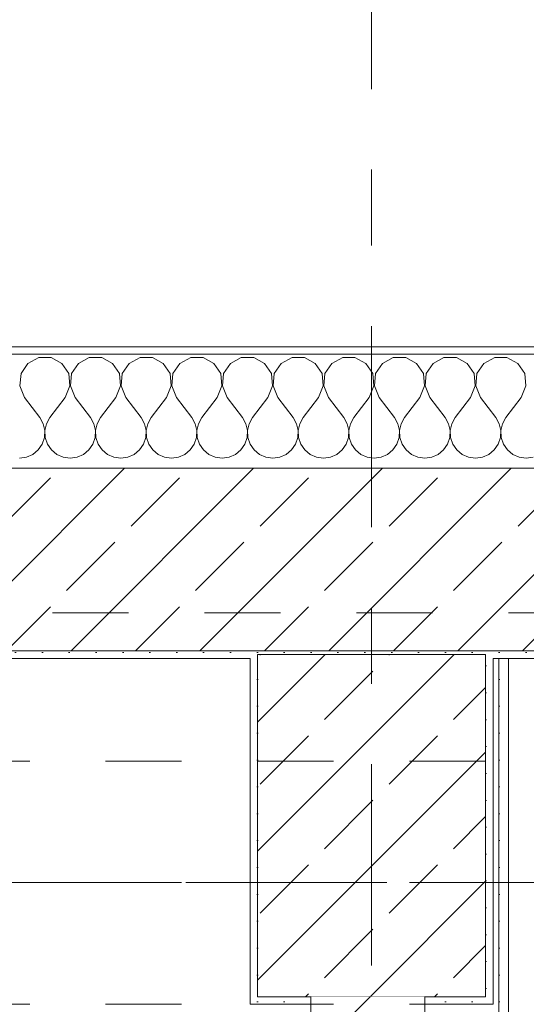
# Model space of a CAD drawing. Header units: metres. Extents: x -3.6 to 90.7, y -11.1 to 18.
# Tile 299 of 656: x 25.267 to 25.934, y 12.99 to 14.285. Entities that reach past the tile are written whole.
import ezdxf

# ---------------------------------------------------------------- set-up
doc = ezdxf.new("R2010")
doc.units = ezdxf.units.M
doc.header["$MEASUREMENT"] = 0
for name, pattern in [('Achse', [0.2, 0.1, -0.05, 0, -0.05]), ('Strichlinie doppelt', [0.546806, 0.264583, -0.105833, 0.070556, -0.105833]), ('Untersicht', [0.1, 0.075, -0.025]), ('Wipeout_Contour', [1, 0, -1])]:
    doc.linetypes.add(name, pattern=pattern)
for name, color, linetype in [('152 - Bemaßung_ Beschriftung.Ausbau', 7, 'Continuous'), ('451 - Universal.Achsen Raster', 7, 'Continuous'), ('603 - Struktur.Bodenplatte_ Decke Roh', 7, 'Continuous'), ('604 - Struktur.Wand Aussen', 7, 'Continuous'), ('605 - Struktur.Wand Innen', 7, 'Continuous'), ('607 - Struktur.Stütze', 7, 'Continuous'), ('608 - Struktur.Träger', 7, 'Continuous'), ('650 - Abdeckung.Fußboden Aufbau', 7, 'Continuous'), ('Neubau_606 - Struktur.Wand Innen Ausbau', 7, 'Continuous'), ('Neubau_653 - Abdeckung.TB Verkofferung', 7, 'Continuous')]:
    doc.layers.add(name, color=color, linetype=linetype)
doc.styles.add('ERSTELLTER_STIL_2', font='txt')
doc.dimstyles.new('ERSTELLTER_STIL__3', dxfattribs={"dimtxt": 0.1, "dimasz": 0.0532, "dimexe": 0.18, "dimexo": 0.0625, "dimgap": 0, "dimtad": 1, "dimtih": 1, "dimtoh": 1, "dimzin": 0, "dimdsep": 46, "dimtxsty": 'ERSTELLTER_STIL_2', "dimblk": 'ARROWHEAD_2', "dimblk1": 'ARROWHEAD_2', "dimblk2": 'ARROWHEAD_2', "dimcen": 0.09, "dimse1": 1, "dimse2": 1, "dimclrd": 7, "dimclre": 7, "dimclrt": 7, "dimazin": 0, "dimtfac": 1, "dimtdec": 4, "dimtmove": 0, "dimatfit": 3, "dimfxl": 1, "dimtolj": 1, "dimtzin": 0, "dimarcsym": 0})
pattern_1 = [(45, (0, 0), (-0.0848528, 0.0848528), []), (45, (-0.04243, 0.04243), (-0.0848528, 0.0848528), [0.09, -0.03])]
pattern_2 = [(45, (0, 0), (-0.01767767, 0.01767767), [0, -0.025])]

# ---------------------------------------------------------------- blocks, each defined once
blk = doc.blocks.new('*X21')
at = {"layer": '604 - Struktur.Wand Aussen', "color": 7, "linetype": 'Continuous', "lineweight": 5}
for p, q in [((25.2776, 13.833), (25.2686, 13.8195)), ((25.2919, 13.8407), (25.2776, 13.833)), ((25.3081, 13.8407), (25.2919, 13.8407)), ((25.3224, 13.833), (25.3081, 13.8407)), ((25.3314, 13.8195), (25.3224, 13.833)), ((25.3442, 13.833), (25.3352, 13.8195)), ((25.3585, 13.8407), (25.3442, 13.833)), ((25.3748, 13.8407), (25.3585, 13.8407)), ((25.3891, 13.833), (25.3748, 13.8407)), ((25.3981, 13.8195), (25.3891, 13.833)), ((25.4109, 13.833), (25.4019, 13.8195)), ((25.4252, 13.8407), (25.4109, 13.833)), ((25.4415, 13.8407), (25.4252, 13.8407)), ((25.4558, 13.833), (25.4415, 13.8407)), ((25.4648, 13.8195), (25.4558, 13.833)), ((25.4776, 13.833), (25.4686, 13.8195)), ((25.4919, 13.8407), (25.4776, 13.833)), ((25.5081, 13.8407), (25.4919, 13.8407)), ((25.5224, 13.833), (25.5081, 13.8407)), ((25.5314, 13.8195), (25.5224, 13.833)), ((25.5442, 13.833), (25.5352, 13.8195)), ((25.5585, 13.8407), (25.5442, 13.833)), ((25.5748, 13.8407), (25.5585, 13.8407)), ((25.5891, 13.833), (25.5748, 13.8407)), ((25.5981, 13.8195), (25.5891, 13.833)), ((25.6109, 13.833), (25.6019, 13.8195)), ((25.6252, 13.8407), (25.6109, 13.833)), ((25.6415, 13.8407), (25.6252, 13.8407)), ((25.6558, 13.833), (25.6415, 13.8407)), ((25.6648, 13.8195), (25.6558, 13.833)), ((25.6776, 13.833), (25.6686, 13.8195)), ((25.6919, 13.8407), (25.6776, 13.833)), ((25.7081, 13.8407), (25.6919, 13.8407)), ((25.7224, 13.833), (25.7081, 13.8407)), ((25.7314, 13.8195), (25.7224, 13.833)), ((25.7442, 13.833), (25.7352, 13.8195)), ((25.7585, 13.8407), (25.7442, 13.833)), ((25.7748, 13.8407), (25.7585, 13.8407)), ((25.7891, 13.833), (25.7748, 13.8407)), ((25.7981, 13.8195), (25.7891, 13.833)), ((25.8109, 13.833), (25.8019, 13.8195)), ((25.8252, 13.8407), (25.8109, 13.833)), ((25.8415, 13.8407), (25.8252, 13.8407)), ((25.8558, 13.833), (25.8415, 13.8407)), ((25.8648, 13.8195), (25.8558, 13.833)), ((25.8776, 13.833), (25.8686, 13.8195)), ((25.8919, 13.8407), (25.8776, 13.833)), ((25.9081, 13.8407), (25.8919, 13.8407)), ((25.9224, 13.833), (25.9081, 13.8407)), ((25.9314, 13.8195), (25.9224, 13.833)), ((25.2686, 13.8195), (25.267, 13.8033)), ((25.333, 13.8033), (25.3314, 13.8195)), ((25.3352, 13.8195), (25.3337, 13.8033)), ((25.3996, 13.8033), (25.3981, 13.8195)), ((25.4019, 13.8195), (25.4004, 13.8033)), ((25.4663, 13.8033), (25.4648, 13.8195)), ((25.4686, 13.8195), (25.467, 13.8033)), ((25.533, 13.8033), (25.5314, 13.8195)), ((25.5352, 13.8195), (25.5337, 13.8033)), ((25.5996, 13.8033), (25.5981, 13.8195)), ((25.6019, 13.8195), (25.6004, 13.8033)), ((25.6663, 13.8033), (25.6648, 13.8195)), ((25.6686, 13.8195), (25.667, 13.8033)), ((25.733, 13.8033), (25.7314, 13.8195)), ((25.7352, 13.8195), (25.7337, 13.8033)), ((25.7996, 13.8033), (25.7981, 13.8195)), ((25.8019, 13.8195), (25.8004, 13.8033)), ((25.8663, 13.8033), (25.8648, 13.8195)), ((25.8686, 13.8195), (25.867, 13.8033)), ((25.933, 13.8033), (25.9314, 13.8195)), ((25.267, 13.8033), (25.2733, 13.7883)), ((25.3267, 13.7883), (25.333, 13.8033)), ((25.3337, 13.8033), (25.34, 13.7883)), ((25.3933, 13.7883), (25.3996, 13.8033)), ((25.4004, 13.8033), (25.4067, 13.7883)), ((25.46, 13.7883), (25.4663, 13.8033)), ((25.467, 13.8033), (25.4733, 13.7883)), ((25.5267, 13.7883), (25.533, 13.8033)), ((25.5337, 13.8033), (25.54, 13.7883)), ((25.5933, 13.7883), (25.5996, 13.8033)), ((25.6004, 13.8033), (25.6067, 13.7883)), ((25.66, 13.7883), (25.6663, 13.8033)), ((25.667, 13.8033), (25.6733, 13.7883)), ((25.7267, 13.7883), (25.733, 13.8033)), ((25.7337, 13.8033), (25.74, 13.7883)), ((25.7933, 13.7883), (25.7996, 13.8033)), ((25.8004, 13.8033), (25.8067, 13.7883)), ((25.86, 13.7883), (25.8663, 13.8033)), ((25.867, 13.8033), (25.8733, 13.7883)), ((25.9267, 13.7883), (25.933, 13.8033)), ((25.2733, 13.7883), (25.2933, 13.7617)), ((25.3267, 13.7883), (25.3067, 13.7617)), ((25.34, 13.7883), (25.36, 13.7617)), ((25.3933, 13.7883), (25.3733, 13.7617)), ((25.4067, 13.7883), (25.4267, 13.7617)), ((25.46, 13.7883), (25.44, 13.7617)), ((25.4733, 13.7883), (25.4933, 13.7617)), ((25.5267, 13.7883), (25.5067, 13.7617)), ((25.54, 13.7883), (25.56, 13.7617)), ((25.5933, 13.7883), (25.5733, 13.7617)), ((25.6067, 13.7883), (25.6267, 13.7617)), ((25.66, 13.7883), (25.64, 13.7617)), ((25.6733, 13.7883), (25.6933, 13.7617)), ((25.7267, 13.7883), (25.7067, 13.7617)), ((25.74, 13.7883), (25.76, 13.7617)), ((25.7933, 13.7883), (25.7733, 13.7617)), ((25.8067, 13.7883), (25.8267, 13.7617)), ((25.86, 13.7883), (25.84, 13.7617)), ((25.8733, 13.7883), (25.8933, 13.7617)), ((25.9267, 13.7883), (25.9067, 13.7617)), ((25.2978, 13.7536), (25.2933, 13.7617)), ((25.3067, 13.7617), (25.3022, 13.7536)), ((25.3645, 13.7536), (25.36, 13.7617)), ((25.3733, 13.7617), (25.3689, 13.7536)), ((25.4311, 13.7536), (25.4267, 13.7617)), ((25.44, 13.7617), (25.4355, 13.7536)), ((25.4978, 13.7536), (25.4933, 13.7617)), ((25.5067, 13.7617), (25.5022, 13.7536)), ((25.5645, 13.7536), (25.56, 13.7617)), ((25.5733, 13.7617), (25.5689, 13.7536)), ((25.6311, 13.7536), (25.6267, 13.7617)), ((25.64, 13.7617), (25.6355, 13.7536)), ((25.6978, 13.7536), (25.6933, 13.7617)), ((25.7067, 13.7617), (25.7022, 13.7536)), ((25.7645, 13.7536), (25.76, 13.7617)), ((25.7733, 13.7617), (25.7689, 13.7536)), ((25.8311, 13.7536), (25.8267, 13.7617)), ((25.84, 13.7617), (25.8355, 13.7536)), ((25.8978, 13.7536), (25.8933, 13.7617)), ((25.9067, 13.7617), (25.9022, 13.7536)), ((25.2999, 13.7447), (25.2978, 13.7536)), ((25.2994, 13.7355), (25.2999, 13.7447)), ((25.3022, 13.7536), (25.3001, 13.7447)), ((25.3001, 13.7447), (25.3006, 13.7355)), ((25.3665, 13.7447), (25.3645, 13.7536)), ((25.3661, 13.7355), (25.3665, 13.7447)), ((25.3689, 13.7536), (25.3668, 13.7447)), ((25.3668, 13.7447), (25.3672, 13.7355)), ((25.4332, 13.7447), (25.4311, 13.7536)), ((25.4328, 13.7355), (25.4332, 13.7447)), ((25.4355, 13.7536), (25.4335, 13.7447)), ((25.4335, 13.7447), (25.4339, 13.7355)), ((25.4999, 13.7447), (25.4978, 13.7536)), ((25.4994, 13.7355), (25.4999, 13.7447)), ((25.5022, 13.7536), (25.5001, 13.7447)), ((25.5001, 13.7447), (25.5006, 13.7355)), ((25.5665, 13.7447), (25.5645, 13.7536)), ((25.5661, 13.7355), (25.5665, 13.7447)), ((25.5689, 13.7536), (25.5668, 13.7447)), ((25.5668, 13.7447), (25.5672, 13.7355)), ((25.6332, 13.7447), (25.6311, 13.7536)), ((25.6328, 13.7355), (25.6332, 13.7447)), ((25.6355, 13.7536), (25.6335, 13.7447)), ((25.6335, 13.7447), (25.6339, 13.7355)), ((25.6999, 13.7447), (25.6978, 13.7536)), ((25.6994, 13.7355), (25.6999, 13.7447)), ((25.7022, 13.7536), (25.7001, 13.7447)), ((25.7001, 13.7447), (25.7006, 13.7355)), ((25.7665, 13.7447), (25.7645, 13.7536)), ((25.7661, 13.7355), (25.7665, 13.7447)), ((25.7689, 13.7536), (25.7668, 13.7447)), ((25.7668, 13.7447), (25.7672, 13.7355)), ((25.8332, 13.7447), (25.8311, 13.7536)), ((25.8328, 13.7355), (25.8332, 13.7447)), ((25.8355, 13.7536), (25.8335, 13.7447)), ((25.8335, 13.7447), (25.8339, 13.7355)), ((25.8999, 13.7447), (25.8978, 13.7536)), ((25.8994, 13.7355), (25.8999, 13.7447)), ((25.9022, 13.7536), (25.9001, 13.7447)), ((25.9001, 13.7447), (25.9006, 13.7355)), ((25.2965, 13.7268), (25.2994, 13.7355)), ((25.3006, 13.7355), (25.3035, 13.7268)), ((25.3631, 13.7268), (25.3661, 13.7355)), ((25.3672, 13.7355), (25.3702, 13.7268)), ((25.4298, 13.7268), (25.4328, 13.7355)), ((25.4339, 13.7355), (25.4369, 13.7268)), ((25.4965, 13.7268), (25.4994, 13.7355)), ((25.5006, 13.7355), (25.5035, 13.7268)), ((25.5631, 13.7268), (25.5661, 13.7355)), ((25.5672, 13.7355), (25.5702, 13.7268)), ((25.6298, 13.7268), (25.6328, 13.7355)), ((25.6339, 13.7355), (25.6369, 13.7268)), ((25.6965, 13.7268), (25.6994, 13.7355)), ((25.7006, 13.7355), (25.7035, 13.7268)), ((25.7631, 13.7268), (25.7661, 13.7355)), ((25.7672, 13.7355), (25.7702, 13.7268)), ((25.8298, 13.7268), (25.8328, 13.7355)), ((25.8339, 13.7355), (25.8369, 13.7268)), ((25.8965, 13.7268), (25.8994, 13.7355)), ((25.9006, 13.7355), (25.9035, 13.7268)), ((25.2842, 13.7133), (25.2913, 13.7192)), ((25.2913, 13.7192), (25.2965, 13.7268)), ((25.3035, 13.7268), (25.3087, 13.7192)), ((25.3087, 13.7192), (25.3158, 13.7133)), ((25.3509, 13.7133), (25.3579, 13.7192)), ((25.3579, 13.7192), (25.3631, 13.7268)), ((25.3702, 13.7268), (25.3754, 13.7192)), ((25.3754, 13.7192), (25.3825, 13.7133)), ((25.4175, 13.7133), (25.4246, 13.7192)), ((25.4246, 13.7192), (25.4298, 13.7268)), ((25.4369, 13.7268), (25.4421, 13.7192)), ((25.4421, 13.7192), (25.4491, 13.7133)), ((25.4842, 13.7133), (25.4913, 13.7192)), ((25.4913, 13.7192), (25.4965, 13.7268)), ((25.5035, 13.7268), (25.5087, 13.7192)), ((25.5087, 13.7192), (25.5158, 13.7133)), ((25.5509, 13.7133), (25.5579, 13.7192)), ((25.5579, 13.7192), (25.5631, 13.7268)), ((25.5702, 13.7268), (25.5754, 13.7192)), ((25.5754, 13.7192), (25.5825, 13.7133)), ((25.6175, 13.7133), (25.6246, 13.7192)), ((25.6246, 13.7192), (25.6298, 13.7268)), ((25.6369, 13.7268), (25.6421, 13.7192)), ((25.6421, 13.7192), (25.6491, 13.7133)), ((25.6842, 13.7133), (25.6913, 13.7192)), ((25.6913, 13.7192), (25.6965, 13.7268)), ((25.7035, 13.7268), (25.7087, 13.7192)), ((25.7087, 13.7192), (25.7158, 13.7133)), ((25.7509, 13.7133), (25.7579, 13.7192)), ((25.7579, 13.7192), (25.7631, 13.7268)), ((25.7702, 13.7268), (25.7754, 13.7192)), ((25.7754, 13.7192), (25.7825, 13.7133)), ((25.8175, 13.7133), (25.8246, 13.7192)), ((25.8246, 13.7192), (25.8298, 13.7268)), ((25.8369, 13.7268), (25.8421, 13.7192)), ((25.8421, 13.7192), (25.8491, 13.7133)), ((25.8842, 13.7133), (25.8913, 13.7192)), ((25.8913, 13.7192), (25.8965, 13.7268)), ((25.9035, 13.7268), (25.9087, 13.7192)), ((25.9087, 13.7192), (25.9158, 13.7133)), ((25.2667, 13.7083), (25.2758, 13.7096)), ((25.2758, 13.7096), (25.2842, 13.7133)), ((25.3158, 13.7133), (25.3242, 13.7096)), ((25.3242, 13.7096), (25.3333, 13.7083)), ((25.3333, 13.7083), (25.3424, 13.7096)), ((25.3424, 13.7096), (25.3509, 13.7133)), ((25.3825, 13.7133), (25.3909, 13.7096)), ((25.3909, 13.7096), (25.4, 13.7083)), ((25.4, 13.7083), (25.4091, 13.7096)), ((25.4091, 13.7096), (25.4175, 13.7133)), ((25.4491, 13.7133), (25.4576, 13.7096)), ((25.4576, 13.7096), (25.4667, 13.7083)), ((25.4667, 13.7083), (25.4758, 13.7096)), ((25.4758, 13.7096), (25.4842, 13.7133)), ((25.5158, 13.7133), (25.5242, 13.7096)), ((25.5242, 13.7096), (25.5333, 13.7083)), ((25.5333, 13.7083), (25.5424, 13.7096)), ((25.5424, 13.7096), (25.5509, 13.7133)), ((25.5825, 13.7133), (25.5909, 13.7096)), ((25.5909, 13.7096), (25.6, 13.7083)), ((25.6, 13.7083), (25.6091, 13.7096)), ((25.6091, 13.7096), (25.6175, 13.7133)), ((25.6491, 13.7133), (25.6576, 13.7096)), ((25.6576, 13.7096), (25.6667, 13.7083)), ((25.6667, 13.7083), (25.6758, 13.7096)), ((25.6758, 13.7096), (25.6842, 13.7133)), ((25.7158, 13.7133), (25.7242, 13.7096)), ((25.7242, 13.7096), (25.7333, 13.7083)), ((25.7333, 13.7083), (25.7424, 13.7096)), ((25.7424, 13.7096), (25.7509, 13.7133)), ((25.7825, 13.7133), (25.7909, 13.7096)), ((25.7909, 13.7096), (25.8, 13.7083)), ((25.8, 13.7083), (25.8091, 13.7096)), ((25.8091, 13.7096), (25.8175, 13.7133)), ((25.8491, 13.7133), (25.8576, 13.7096)), ((25.8576, 13.7096), (25.8667, 13.7083)), ((25.8667, 13.7083), (25.8758, 13.7096)), ((25.8758, 13.7096), (25.8842, 13.7133)), ((25.9158, 13.7133), (25.9242, 13.7096)), ((25.9242, 13.7096), (25.9333, 13.7083)), ((25.9333, 13.7083), (25.9424, 13.7096))]:
    blk.add_line(p, q, dxfattribs=at)
blk = doc.blocks.new('*D226')
at = {"layer": '152 - Bemaßung_ Beschriftung.Ausbau', "color": 7, "linetype": 'Continuous', "lineweight": 5}
for p, q in [((25.14, 14.8025), (25.14, 14.9075)), ((26.34, 14.8025), (26.34, 14.9075)), ((25.1602, 14.89), (25.1198, 14.82)), ((26.3602, 14.89), (26.3198, 14.82)), ((25.14, 14.855), (26.34, 14.855))]:
    blk.add_line(p, q, dxfattribs=at)
at = {"layer": '152 - Bemaßung_ Beschriftung.Ausbau', "color": 7, "lineweight": 5, "insert": (25.607, 14.875), "char_height": 0.1, "attachment_point": 7, "style": 'ERSTELLTER_STIL_2'}
blk.add_mtext('\\A1;{\\pql;\\fArial|b0|i0|c0|p38;1,20}', dxfattribs=at)
blk = doc.blocks.new('ARROWHEAD_2')
at = {"color": 0, "linetype": 'Continuous', "lineweight": 0}
for p, q in [((-0.378, -0.655), (0.378, 0.655)), ((0, 0), (-1, 0))]:
    blk.add_line(p, q, dxfattribs=at)
blk = doc.blocks.new('*D262')
at = {"layer": '152 - Bemaßung_ Beschriftung.Ausbau', "color": 7, "linetype": 'Continuous', "lineweight": 5}
for p, q in [((22.2, 15.3025), (22.2, 15.4075)), ((25.65, 15.3025), (25.65, 15.4075)), ((22.2202, 15.39), (22.1798, 15.32)), ((25.6702, 15.39), (25.6298, 15.32)), ((22.2, 15.355), (25.65, 15.355))]:
    blk.add_line(p, q, dxfattribs=at)
at = {"layer": '152 - Bemaßung_ Beschriftung.Ausbau', "color": 7, "lineweight": 5, "char_height": 0.1, "attachment_point": 7, "style": 'ERSTELLTER_STIL_2'}
for s, insert in [('\\A1;{\\pql;\\fArial|b0|i0|c0|p38;3,45}', (23.7161, 15.375)), ('\\A1;{\\pql;\\fArial|b0|i0|c0|p38;15}', (25.478, 15.375))]:
    blk.add_mtext(s, dxfattribs=dict(at, insert=insert))
blk = doc.blocks.new('*D263')
at = {"layer": '152 - Bemaßung_ Beschriftung.Ausbau', "color": 7, "linetype": 'Continuous', "lineweight": 5}
for p, q in [((25.65, 15.3025), (25.65, 15.4075)), ((25.8, 15.3025), (25.8, 15.4075)), ((25.6702, 15.39), (25.6298, 15.32)), ((25.8202, 15.39), (25.7798, 15.32)), ((25.65, 15.355), (25.8, 15.355))]:
    blk.add_line(p, q, dxfattribs=at)
blk = doc.blocks.new('*D264')
at = {"layer": '152 - Bemaßung_ Beschriftung.Ausbau', "color": 7, "linetype": 'Continuous', "lineweight": 5}
for p, q in [((25.8, 15.3025), (25.8, 15.4075)), ((29.25, 15.3025), (29.25, 15.4075)), ((25.8202, 15.39), (25.7798, 15.32)), ((29.2702, 15.39), (29.2298, 15.32)), ((25.8, 15.355), (29.25, 15.355))]:
    blk.add_line(p, q, dxfattribs=at)
at = {"layer": '152 - Bemaßung_ Beschriftung.Ausbau', "color": 7, "lineweight": 5, "char_height": 0.1, "attachment_point": 7, "style": 'ERSTELLTER_STIL_2'}
for s, insert in [('\\A1;{\\pql;\\fArial|b0|i0|c0|p38;3,45}', (27.3161, 15.375)), ('\\A1;{\\pql;\\fArial|b0|i0|c0|p38;15}', (29.078, 15.375))]:
    blk.add_mtext(s, dxfattribs=dict(at, insert=insert))
blk = doc.blocks.new('*D301')
at = {"layer": '152 - Bemaßung_ Beschriftung.Ausbau', "color": 7, "linetype": 'Continuous', "lineweight": 5}
for p, q in [((22.28, 15.8025), (22.28, 15.9075)), ((25.58, 15.8025), (25.58, 15.9075)), ((22.3002, 15.89), (22.2598, 15.82)), ((25.6002, 15.89), (25.5598, 15.82)), ((22.28, 15.855), (25.58, 15.855))]:
    blk.add_line(p, q, dxfattribs=at)
at = {"layer": '152 - Bemaßung_ Beschriftung.Ausbau', "color": 7, "lineweight": 5, "insert": (23.797, 15.875), "char_height": 0.1, "attachment_point": 7, "style": 'ERSTELLTER_STIL_2'}
blk.add_mtext('\\A1;{\\pql;\\fArial|b0|i0|c0|p38;3,30}', dxfattribs=at)
blk = doc.blocks.new('*D302')
at = {"layer": '152 - Bemaßung_ Beschriftung.Ausbau', "color": 7, "linetype": 'Continuous', "lineweight": 5}
for p, q in [((25.58, 15.8025), (25.58, 15.9075)), ((25.88, 15.8025), (25.88, 15.9075)), ((25.6002, 15.89), (25.5598, 15.82)), ((25.9002, 15.89), (25.8598, 15.82)), ((25.58, 15.855), (25.88, 15.855))]:
    blk.add_line(p, q, dxfattribs=at)
at = {"layer": '152 - Bemaßung_ Beschriftung.Ausbau', "color": 7, "lineweight": 5, "insert": (25.6541, 15.875), "char_height": 0.1, "attachment_point": 7, "style": 'ERSTELLTER_STIL_2'}
blk.add_mtext('\\A1;{\\pql;\\fArial|b0|i0|c0|p38;30}', dxfattribs=at)
blk = doc.blocks.new('*D303')
at = {"layer": '152 - Bemaßung_ Beschriftung.Ausbau', "color": 7, "linetype": 'Continuous', "lineweight": 5}
for p, q in [((25.88, 15.8025), (25.88, 15.9075)), ((29.18, 15.8025), (29.18, 15.9075)), ((25.9002, 15.89), (25.8598, 15.82)), ((29.2002, 15.89), (29.1598, 15.82)), ((25.88, 15.855), (29.18, 15.855))]:
    blk.add_line(p, q, dxfattribs=at)
at = {"layer": '152 - Bemaßung_ Beschriftung.Ausbau', "color": 7, "lineweight": 5, "insert": (27.397, 15.875), "char_height": 0.1, "attachment_point": 7, "style": 'ERSTELLTER_STIL_2'}
blk.add_mtext('\\A1;{\\pql;\\fArial|b0|i0|c0|p38;3,30}', dxfattribs=at)

msp = doc.modelspace()

# ---------------------------------------------------------------- hatches: boundary and pattern name
at = {"layer": '604 - Struktur.Wand Aussen', "linetype": 'Continuous', "lineweight": 0, "true_color": 0x000000}
h = msp.add_hatch(dxfattribs=at)
h.set_pattern_fill('Verputz_0001', color=18, style=0, pattern_type=2)
h.set_pattern_definition([(0, (0, 0), (0, 0.08660254), [0, -0.05]), (0, (0.025, 0.0433), (0, 0.08660254), [0, -0.05])])
h.paths.add_polyline_path([(25.05, 13.855), (25.05, 13.845), (26.43, 13.845), (26.43, 13.855)])
h = msp.add_hatch(dxfattribs=at)
h.set_pattern_fill('Beton__Stahlbeton_0001', color=18, style=0, pattern_type=2)
h.set_pattern_definition(pattern_1)
h.paths.add_polyline_path([(25.08, 13.695), (25.08, 13.575), (25.14, 13.575), (25.14, 13.505), (25.14, 13.455), (26.34, 13.455), (26.34, 13.505), (26.34, 13.575), (26.4, 13.575), (26.4, 13.695)])
h = msp.add_hatch(dxfattribs=at)
h.set_pattern_fill('Gips_0001', color=18, style=0, pattern_type=2)
h.set_pattern_definition(pattern_2)
h.paths.add_polyline_path([(25.14, 13.445), (25.57, 13.445), (25.57, 13.455), (25.14, 13.455)])
h = msp.add_hatch(dxfattribs=at)
h.set_pattern_fill('Gips_0001', color=18, style=0, pattern_type=2)
h.set_pattern_definition(pattern_2)
h.paths.add_polyline_path([(25.89, 13.455), (25.89, 13.445), (26.34, 13.445), (26.34, 13.455)])
at = {"layer": '607 - Struktur.Stütze', "linetype": 'Continuous', "lineweight": 0, "true_color": 0x000000}
h = msp.add_hatch(dxfattribs=at)
h.set_pattern_fill('Gips_0001', color=18, style=0, pattern_type=2)
h.set_pattern_definition(pattern_2)
h.paths.add_polyline_path([(25.57, 13.455), (25.57, 13.445), (25.58, 13.445), (25.58, 13.45), (25.88, 13.45), (25.88, 13.445), (25.89, 13.445), (25.89, 13.455)])
h = msp.add_hatch(dxfattribs=at)
h.set_pattern_fill('Gips_0001', color=18, style=0, pattern_type=2)
h.set_pattern_definition(pattern_2)
h.paths.add_polyline_path([(25.58, 13.445), (25.57, 13.445), (25.57, 12.99), (25.65, 12.99), (25.65, 13), (25.58, 13)])
h = msp.add_hatch(dxfattribs=at)
h.set_pattern_fill('Beton__Stahlbeton_0001', color=18, style=0, pattern_type=2)
h.set_pattern_definition(pattern_1)
h.paths.add_polyline_path([(25.58, 13), (25.88, 13), (25.88, 13.45), (25.58, 13.45)])
h = msp.add_hatch(dxfattribs=at)
h.set_pattern_fill('Gips_0001', color=18, style=0, pattern_type=2)
h.set_pattern_definition(pattern_2)
h.paths.add_polyline_path([(25.8, 12.99), (25.89, 12.99), (25.89, 13.445), (25.88, 13.445), (25.88, 13), (25.8, 13)])
at = {"layer": 'Neubau_606 - Struktur.Wand Innen Ausbau', "linetype": 'Continuous', "lineweight": 0, "true_color": 0x000000}
h = msp.add_hatch(dxfattribs=at)
h.set_pattern_fill('Gips_0001', color=18, style=0, pattern_type=2)
h.set_pattern_definition(pattern_2)
h.paths.add_polyline_path([(25.91, 13.445), (25.8975, 13.445), (25.8975, 12.7025), (25.91, 12.7025)])

# ---------------------------------------------------------------- linework, layer by layer
at = {"layer": '451 - Universal.Achsen Raster', "color": 160, "linetype": 'Strichlinie doppelt', "lineweight": 9, "true_color": 0x3232ff}
msp.add_line((64.935, 13.15), (-3.175, 13.15), dxfattribs=at)
at = {"layer": '603 - Struktur.Bodenplatte_ Decke Roh', "color": 7, "linetype": 'Continuous', "lineweight": 18, "flags": 128}
msp.add_lwpolyline([(47.48, 13.695), (14.78, 13.695), (14.78, 13.455), (14.78, 13), (14.84, 13), (14.84, 8.585), (13.03, 8.585), (13.03, 8.725), (11.41, 8.725), (11.41, 13), (11.48, 13), (11.48, 13.455), (11.48, 13.695), (-0.015, 13.695), (-0.015, 0.005), (62.275, 0.005)], dxfattribs=at)
at = {"layer": '604 - Struktur.Wand Aussen', "color": 7, "linetype": 'Continuous', "lineweight": 5}
msp.add_line((26.4, 13.845), (25.08, 13.845), dxfattribs=at)
at = {"layer": '604 - Struktur.Wand Aussen', "color": 7, "linetype": 'Continuous', "lineweight": 13}
for p, q in [((26.4, 13.695), (25.08, 13.695)), ((25.14, 13.455), (26.34, 13.455))]:
    msp.add_line(p, q, dxfattribs=at)
at = {"layer": '604 - Struktur.Wand Aussen', "color": 7, "linetype": 'Continuous', "lineweight": 5, "flags": 128}
for points in [[(26.43, 13.855), (25.05, 13.855)], [(25.14, 13.445), (25.57, 13.445)], [(25.89, 13.445), (26.34, 13.445)]]:
    msp.add_lwpolyline(points, dxfattribs=at)
at = {"layer": '607 - Struktur.Stütze', "color": 7, "linetype": 'Continuous', "lineweight": 5, "flags": 128}
for points in [[(25.57, 13.445), (25.57, 12.99), (25.65, 12.99)], [(25.8, 12.99), (25.89, 12.99), (25.89, 13.445)]]:
    msp.add_lwpolyline(points, dxfattribs=at)
at = {"layer": '607 - Struktur.Stütze', "color": 7, "linetype": 'Continuous', "lineweight": 13, "flags": 128}
msp.add_lwpolyline([(25.58, 13), (25.88, 13), (25.88, 13.45), (25.58, 13.45)], close=True, dxfattribs=at)
at = {"layer": '608 - Struktur.Träger', "color": 7, "linetype": 'Untersicht', "lineweight": 13}
msp.add_line((14.78, 13.31), (47.48, 13.31), dxfattribs=at)
at = {"layer": '608 - Struktur.Träger', "color": 7, "linetype": 'Achse', "lineweight": 9}
msp.add_line((14.78, 13.15), (47.48, 13.15), dxfattribs=at)
at = {"layer": '650 - Abdeckung.Fußboden Aufbau', "color": 7, "linetype": 'Continuous', "lineweight": 13, "flags": 128}
for points in [[(25.57, 8.22), (25.57, 8.51), (25.65, 8.51), (25.65, 12.99), (25.57, 12.99), (25.57, 13.445), (22.29, 13.445), (22.29, 12.99), (22.2, 12.99), (22.2, 8.22)], [(29.25, 8.22), (29.25, 8.51), (29.25, 12.99), (29.17, 12.99), (29.17, 13.445), (25.89, 13.445), (25.89, 12.99), (25.8, 12.99), (25.8, 8.51)]]:
    msp.add_lwpolyline(points, dxfattribs=at)
at = {"layer": 'Neubau_606 - Struktur.Wand Innen Ausbau', "color": 1, "linetype": 'Continuous', "lineweight": 5}
msp.add_line((25.8975, 12.7525), (25.8975, 13.445), dxfattribs=at)
at = {"layer": 'Neubau_606 - Struktur.Wand Innen Ausbau', "color": 1, "linetype": 'Continuous', "lineweight": 5, "flags": 128}
msp.add_lwpolyline([(25.91, 12.69), (25.91, 13.445)], dxfattribs=at)
at = {"layer": 'Neubau_653 - Abdeckung.TB Verkofferung', "color": 1, "linetype": 'Untersicht', "lineweight": 9}
msp.add_line((15.11, 13.505), (47.24, 13.505), dxfattribs=at)

# ---------------------------------------------------------------- block references
at = {"layer": '604 - Struktur.Wand Aussen', "color": 7, "lineweight": 18}
msp.add_blockref('*X21', (0, 0), dxfattribs=at)

# ---------------------------------------------------------------- dimensions: what is measured, and where the dimension line sits
at = {"layer": '152 - Bemaßung_ Beschriftung.Ausbau', "color": 7, "linetype": 'Continuous', "lineweight": 5}
for base, p1, p2, picture, middle in [((25.58, 15.855), (22.28, 13), (25.58, 13), '*D301', (23.9268, 15.925)), ((29.18, 15.855), (25.88, 13), (29.18, 13), '*D303', (27.5268, 15.925)), ((26.34, 14.855), (25.14, 13.575), (26.34, 13.575), '*D226', (25.7369, 14.925))]:
    dim = msp.add_linear_dim(base=base, p1=p1, p2=p2, dimstyle='ERSTELLTER_STIL__3', dxfattribs=at)
    dim.commit()
    dim.dimension.update_dxf_attribs({"geometry": picture, "text_midpoint": middle, "dimtype": 160})

# ---------------------------------------------------------------- next in the draw order: wipeouts: each hides what was drawn before it
at = {"color": 254, "linetype": 'Wipeout_Contour', "lineweight": 0, "ltscale": 111.855358}
msp.add_wipeout([(25.8, 13), (25.65, 13), (25.65, 8.6), (25.8, 8.6)], dxfattribs=at).dxf.layer = '605 - Struktur.Wand Innen'

# ---------------------------------------------------------------- next in the draw order: hatches: boundary and pattern name
at = {"layer": '605 - Struktur.Wand Innen', "linetype": 'Continuous', "lineweight": 0, "true_color": 0x000000}
h = msp.add_hatch(dxfattribs=at)
h.set_pattern_fill('MW_Ziegel_0001', color=18, style=0, pattern_type=2)
h.set_pattern_definition([(45, (0, 0), (-0.0636396, 0.0636396), [])])
h.paths.add_polyline_path([(25.8, 13), (25.65, 13), (25.65, 8.6), (25.8, 8.6)])

# ---------------------------------------------------------------- next in the draw order: linework, layer by layer
at = {"layer": '451 - Universal.Achsen Raster', "color": 160, "linetype": 'Strichlinie doppelt', "lineweight": 9, "true_color": 0x3232ff}
msp.add_line((25.73, -10.585), (25.73, 16.355), dxfattribs=at)
at = {"layer": '605 - Struktur.Wand Innen', "color": 7, "linetype": 'Continuous', "lineweight": 18, "flags": 128}
for points in [[(25.65, 13), (25.65, 8.6)], [(25.8, 8.6), (25.8, 13)]]:
    msp.add_lwpolyline(points, dxfattribs=at)
at = {"layer": '608 - Struktur.Träger', "color": 7, "linetype": 'Untersicht', "lineweight": 13}
msp.add_line((14.78, 12.99), (47.48, 12.99), dxfattribs=at)

# ---------------------------------------------------------------- next in the draw order: dimensions: what is measured, and where the dimension line sits
at = {"layer": '152 - Bemaßung_ Beschriftung.Ausbau', "color": 7, "linetype": 'Continuous', "lineweight": 5}
for base, p1, p2, picture, middle in [((25.88, 15.855), (25.58, 13), (25.88, 13), '*D302', (25.7303, 15.925)), ((25.65, 15.355), (22.2, 10.61), (25.65, 10.75), '*D262', (23.846, 15.425)), ((29.25, 15.355), (25.8, 10.75), (29.25, 10.61), '*D264', (27.4459, 15.425)), ((25.8, 15.355), (25.65, 10.75), (25.8, 10.75), '*D263', (25.5542, 15.425))]:
    dim = msp.add_linear_dim(base=base, p1=p1, p2=p2, dimstyle='ERSTELLTER_STIL__3', dxfattribs=at)
    dim.commit()
    dim.dimension.update_dxf_attribs({"geometry": picture, "text_midpoint": middle, "dimtype": 160})

doc.saveas('drawing.dxf')
